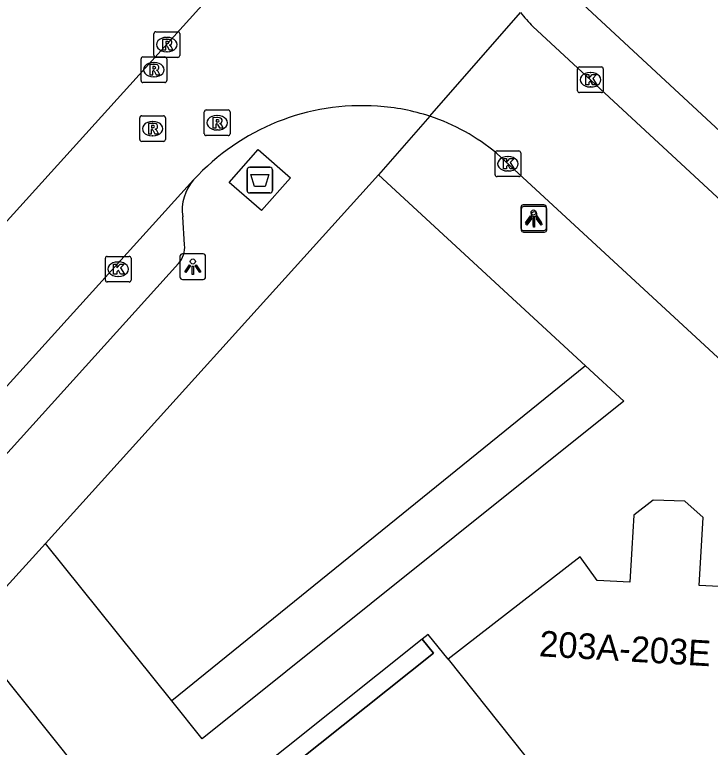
# Model space of a CAD drawing. Extents: x 159040 to 160094, y 381214 to 382518.
# Drawn here: x 159593.38 to 159620.49, y 381748.12 to 381776.68 of the extents above; entities that cross this region are included whole.
import ezdxf

# ---------------------------------------------------------------- set-up
doc = ezdxf.new("R2010")
doc.units = 0
for name, color, linetype in [('IMGEO_Afval_apart_plaats', 7, 'Continuous'), ('IMGEO_Haag', 7, 'Continuous'), ('IMGEO_Kolk', 7, 'Continuous'), ('IMGEO_Lichtpunt', 7, 'Continuous'), ('IMGEO_Pand', 7, 'Continuous'), ('IMGEO_Pand_nummerreeks', 7, 'Continuous'), ('IMGEO_Pand_overbouw', 7, 'Continuous'), ('IMGEO_Rijbaan_lokaal_open', 7, 'Continuous'), ('IMGEO_Rioolput', 7, 'Continuous'), ('IMGEO_Voetpad_gesloten', 7, 'Continuous'), ('IMGEO_Voetpad_open', 7, 'Continuous')]:
    doc.layers.add(name, color=color, linetype=linetype)

msp = doc.modelspace()

# ---------------------------------------------------------------- linework, layer by layer
at = {"layer": 'IMGEO_Afval_apart_plaats'}
for p, q in [((159602.439, 381769.833), (159602.439, 381770.633)), ((159602.439, 381770.633), (159602.439, 381769.833)), ((159602.539, 381770.733), (159603.329, 381770.733)), ((159603.329, 381770.733), (159602.539, 381770.733)), ((159603.429, 381770.633), (159603.429, 381769.833)), ((159603.429, 381769.833), (159603.429, 381770.633)), ((159603.329, 381769.733), (159602.539, 381769.733)), ((159602.539, 381769.733), (159603.329, 381769.733))]:
    msp.add_line(p, q, dxfattribs=at)
msp.add_lwpolyline([(159602.582, 381770.447), (159603.286, 381770.447), (159603.137, 381769.977), (159602.731, 381769.977), (159602.582, 381770.447)], dxfattribs=at)
for centre, start, end in [((159602.539, 381770.633), 90, 180), ((159602.539, 381770.633), 90, 180), ((159603.329, 381770.633), 0, 90), ((159603.329, 381770.633), 360, 90), ((159602.539, 381769.833), 180, 270), ((159602.539, 381769.833), 180, 270), ((159603.329, 381769.833), 270, 0), ((159603.329, 381769.833), 270, 0)]:
    msp.add_arc(centre, 0.1, start, end, dxfattribs=at)
at = {"layer": 'IMGEO_Haag'}
msp.add_lwpolyline([(159615.622, 381762.994), (159599.501, 381749.932)], dxfattribs=at)
at = {"layer": 'IMGEO_Kolk'}
for p, q in [((159615.314, 381773.718), (159615.314, 381774.57)), ((159615.389, 381774.644), (159616.241, 381774.644)), ((159616.315, 381774.57), (159616.315, 381773.718)), ((159615.802, 381774.424), (159615.827, 381774.424)), ((159615.825, 381773.864), (159615.8, 381773.864)), ((159616.241, 381773.644), (159615.389, 381773.644)), ((159612.101, 381770.443), (159612.101, 381771.295)), ((159612.176, 381771.369), (159613.028, 381771.369)), ((159612.589, 381771.149), (159612.614, 381771.149)), ((159613.102, 381771.295), (159613.102, 381770.443)), ((159612.612, 381770.589), (159612.587, 381770.589)), ((159613.028, 381770.369), (159612.176, 381770.369)), ((159596.916, 381766.334), (159596.916, 381767.186)), ((159596.991, 381767.26), (159597.843, 381767.26)), ((159597.917, 381767.186), (159597.917, 381766.334)), ((159597.404, 381767.04), (159597.429, 381767.04)), ((159597.843, 381766.26), (159596.991, 381766.26)), ((159597.427, 381766.48), (159597.402, 381766.48))]:
    msp.add_line(p, q, dxfattribs=at)
for points in [[(159615.314, 381773.718), (159615.314, 381774.57)], [(159615.389, 381774.644), (159616.241, 381774.644)], [(159616.315, 381774.57), (159616.315, 381773.718)], [(159615.635, 381774.344), (159615.758, 381774.344), (159615.758, 381774.193), (159615.888, 381774.344), (159616.052, 381774.344), (159615.906, 381774.193), (159616.059, 381773.944), (159615.907, 381773.944), (159615.822, 381774.108), (159615.758, 381774.041), (159615.758, 381773.944), (159615.635, 381773.944), (159615.635, 381774.344)], [(159616.241, 381773.644), (159615.389, 381773.644)], [(159612.101, 381770.443), (159612.101, 381771.295)], [(159612.176, 381771.369), (159613.028, 381771.369)], [(159613.102, 381771.295), (159613.102, 381770.443)], [(159612.422, 381771.069), (159612.545, 381771.069), (159612.545, 381770.918), (159612.675, 381771.069), (159612.839, 381771.069), (159612.693, 381770.918), (159612.846, 381770.669), (159612.694, 381770.669), (159612.609, 381770.833), (159612.545, 381770.766), (159612.545, 381770.669), (159612.422, 381770.669), (159612.422, 381771.069)], [(159613.028, 381770.369), (159612.176, 381770.369)], [(159596.916, 381766.334), (159596.916, 381767.186)], [(159596.991, 381767.26), (159597.843, 381767.26)], [(159597.917, 381767.186), (159597.917, 381766.334)], [(159597.237, 381766.96), (159597.36, 381766.96), (159597.36, 381766.809), (159597.49, 381766.96), (159597.654, 381766.96), (159597.508, 381766.809), (159597.661, 381766.56), (159597.509, 381766.56), (159597.424, 381766.724), (159597.36, 381766.657), (159597.36, 381766.56), (159597.237, 381766.56), (159597.237, 381766.96)], [(159597.843, 381766.26), (159596.991, 381766.26)]]:
    msp.add_lwpolyline(points, dxfattribs=at)
for centre, start, end in [((159615.391, 381774.568), 91.552, 178.448), ((159615.391, 381774.568), 91.552, 178.448), ((159616.239, 381774.568), 1.552, 88.448), ((159616.239, 381774.568), 1.552, 88.448), ((159615.391, 381773.72), 181.552, 268.448), ((159615.391, 381773.72), 181.552, 268.448), ((159616.239, 381773.72), 271.552, 358.448), ((159616.239, 381773.72), 271.552, 358.448), ((159612.178, 381771.293), 91.552, 178.448), ((159612.178, 381771.293), 91.552, 178.448), ((159613.026, 381771.293), 1.552, 88.448), ((159613.026, 381771.293), 1.552, 88.448), ((159612.178, 381770.445), 181.552, 268.448), ((159612.178, 381770.445), 181.552, 268.448), ((159613.026, 381770.445), 271.552, 358.448), ((159613.026, 381770.445), 271.552, 358.448), ((159596.993, 381767.184), 91.552, 178.448), ((159596.993, 381767.184), 91.552, 178.448), ((159597.841, 381767.184), 1.552, 88.448), ((159597.841, 381767.184), 1.552, 88.448), ((159596.993, 381766.336), 181.552, 268.448), ((159596.993, 381766.336), 181.552, 268.448), ((159597.841, 381766.336), 271.552, 358.448), ((159597.841, 381766.336), 271.552, 358.448)]:
    msp.add_arc(centre, 0.0765, start, end, dxfattribs=at)
for centre, major_axis, ratio, start_param, end_param in [((159615.801, 381774.144), (-0.387, 0.002), 0.722429, 4.712389, 7.853982), ((159615.826, 381774.144), (-0.39, 0.002), 0.717154, 1.570796, 4.712389), ((159612.588, 381770.869), (-0.387, 0.002), 0.722429, 4.712389, 7.853982), ((159612.613, 381770.869), (-0.39, 0.002), 0.717154, 1.570796, 4.712389), ((159597.403, 381766.76), (-0.387, 0.002), 0.722429, 4.712389, 7.853982), ((159597.428, 381766.76), (-0.39, 0.002), 0.717154, 1.570796, 4.712389)]:
    msp.add_ellipse(centre, major_axis=major_axis, ratio=ratio, start_param=start_param, end_param=end_param, dxfattribs=at)
at = {"layer": 'IMGEO_Lichtpunt'}
for p, q in [((159613.104, 381769.172), (159613.104, 381768.365)), ((159613.104, 381769.172), (159613.104, 381768.365)), ((159614.006, 381769.267), (159613.198, 381769.267)), ((159614.006, 381769.267), (159613.198, 381769.267)), ((159614.02, 381769.2), (159613.212, 381769.2)), ((159614.02, 381769.2), (159613.212, 381769.2)), ((159614.1, 381768.365), (159614.1, 381769.172)), ((159614.1, 381768.365), (159614.1, 381769.172)), ((159613.118, 381769.105), (159613.118, 381768.298)), ((159613.118, 381769.105), (159613.118, 381768.298)), ((159614.114, 381768.298), (159614.114, 381769.105)), ((159614.114, 381768.298), (159614.114, 381769.105)), ((159613.198, 381768.271), (159614.006, 381768.271)), ((159613.198, 381768.271), (159614.006, 381768.271)), ((159613.212, 381768.204), (159614.02, 381768.204)), ((159613.212, 381768.204), (159614.02, 381768.204)), ((159599.824, 381767.261), (159599.824, 381766.454)), ((159599.824, 381767.261), (159599.824, 381766.454)), ((159600.726, 381767.356), (159599.918, 381767.356)), ((159600.726, 381767.356), (159599.918, 381767.356)), ((159600.82, 381766.454), (159600.82, 381767.261)), ((159600.82, 381766.454), (159600.82, 381767.261)), ((159599.918, 381766.36), (159600.726, 381766.36)), ((159599.918, 381766.36), (159600.726, 381766.36))]:
    msp.add_line(p, q, dxfattribs=at)
for points in [[(159613.478, 381768.836), (159613.517, 381768.808), (159613.329, 381768.546), (159613.291, 381768.573), (159613.478, 381768.836)], [(159613.69, 381768.808), (159613.728, 381768.835), (159613.915, 381768.573), (159613.876, 381768.545), (159613.69, 381768.808)], [(159613.492, 381768.769), (159613.531, 381768.741), (159613.343, 381768.479), (159613.305, 381768.506), (159613.492, 381768.769)], [(159613.58, 381768.788), (159613.627, 381768.788), (159613.627, 381768.466), (159613.58, 381768.466), (159613.58, 381768.788)], [(159613.594, 381768.721), (159613.641, 381768.721), (159613.641, 381768.399), (159613.594, 381768.399), (159613.594, 381768.721)], [(159613.704, 381768.741), (159613.742, 381768.768), (159613.929, 381768.506), (159613.89, 381768.478), (159613.704, 381768.741)], [(159600.198, 381766.925), (159600.237, 381766.897), (159600.049, 381766.635), (159600.011, 381766.662), (159600.198, 381766.925)], [(159600.3, 381766.877), (159600.347, 381766.877), (159600.347, 381766.555), (159600.3, 381766.555), (159600.3, 381766.877)], [(159600.41, 381766.897), (159600.448, 381766.924), (159600.635, 381766.662), (159600.596, 381766.634), (159600.41, 381766.897)]]:
    msp.add_lwpolyline(points, dxfattribs=at)
for centre in [(159613.603, 381768.97), (159613.617, 381768.903), (159600.323, 381767.059)]:
    msp.add_circle(centre, 0.0994, dxfattribs=at)
for centre, start, end in [((159613.198, 381769.172), 90, 180), ((159613.198, 381769.172), 90, 180), ((159613.212, 381769.105), 90, 180), ((159613.212, 381769.105), 90, 180), ((159614.006, 381769.172), 0, 90), ((159614.006, 381769.172), 0, 90), ((159614.02, 381769.105), 0, 90), ((159614.02, 381769.105), 0, 90), ((159613.198, 381768.365), 180, 270), ((159613.198, 381768.365), 180, 270), ((159613.212, 381768.298), 180, 270), ((159613.212, 381768.298), 180, 270), ((159614.006, 381768.365), 270, 0), ((159614.006, 381768.365), 270, 360), ((159614.02, 381768.298), 270, 0), ((159614.02, 381768.298), 270, 360), ((159599.918, 381767.261), 90, 180), ((159599.918, 381767.261), 90, 180), ((159600.726, 381767.261), 0, 90), ((159600.726, 381767.261), 0, 90), ((159599.918, 381766.454), 180, 270), ((159599.918, 381766.454), 180, 270), ((159600.726, 381766.454), 270, 0), ((159600.726, 381766.454), 270, 360)]:
    msp.add_arc(centre, 0.0946, start, end, dxfattribs=at)
at = {"layer": 'IMGEO_Pand'}
for points in [[(159622.171, 381755.278), (159621.369, 381754.362), (159620.055, 381754.426), (159620.21, 381757.08), (159619.5, 381757.716), (159618.256, 381757.751), (159617.501, 381757.168), (159617.426, 381755.874), (159617.349, 381754.558), (159616.076, 381754.62), (159615.418, 381755.544), (159610.269, 381751.55)], [(159610.269, 381751.55), (159609.49, 381752.522), (159609.258, 381752.335), (159609.699, 381751.791), (159595.564, 381740.514)], [(159610.269, 381751.55), (159615.741, 381744.679)]]:
    msp.add_lwpolyline(points, dxfattribs=at)
at = {"layer": 'IMGEO_Pand_overbouw'}
msp.add_lwpolyline([(159609.258, 381752.335), (159595.136, 381741.061), (159595.564, 381740.514), (159609.699, 381751.791)], close=True, dxfattribs=at)
at = {"layer": 'IMGEO_Rijbaan_lokaal_open'}
for points in [[(159602.517, 381779.098), (159591.852, 381767.299)], [(159609.56, 381772.721), (159613.091, 381776.771)], [(159613.577, 381776.218), (159626.526, 381764.221)], [(159612.154, 381771.283), (159632.955, 381752.071)], [(159557.919, 381723.045), (159559.749, 381725.348), (159600.356, 381770.24)]]:
    msp.add_lwpolyline(points, dxfattribs=at)
for centre, radius, start, end in [((159617.675, 381780.31), 5.791, 217.6659, 224.9549), ((159606.904, 381764.281), 8.854, 85.9926, 137.6956), ((159607.035, 381765.087), 8.041, 71.696, 86.5183), ((159607.036, 381765.109), 8.019, 50.3412, 71.6547)]:
    msp.add_arc(centre, radius, start, end, dxfattribs=at)
at = {"layer": 'IMGEO_Rioolput'}
for p, q in [((159598.886, 381776.016), (159599.738, 381776.016)), ((159598.811, 381775.09), (159598.811, 381775.942)), ((159599.299, 381775.796), (159599.324, 381775.796)), ((159599.812, 381775.942), (159599.812, 381775.09)), ((159599.322, 381775.236), (159599.297, 381775.236)), ((159598.307, 381774.11), (159598.307, 381774.962)), ((159598.382, 381775.036), (159599.234, 381775.036)), ((159599.738, 381775.016), (159598.886, 381775.016)), ((159599.308, 381774.962), (159599.308, 381774.11)), ((159598.795, 381774.816), (159598.82, 381774.816)), ((159598.818, 381774.256), (159598.793, 381774.256)), ((159599.234, 381774.036), (159598.382, 381774.036)), ((159600.772, 381772.041), (159600.772, 381772.893)), ((159600.847, 381772.967), (159601.699, 381772.967)), ((159601.773, 381772.893), (159601.773, 381772.041)), ((159598.257, 381771.812), (159598.257, 381772.664)), ((159598.332, 381772.738), (159599.184, 381772.738)), ((159599.258, 381772.664), (159599.258, 381771.812)), ((159601.26, 381772.747), (159601.285, 381772.747)), ((159598.745, 381772.518), (159598.77, 381772.518)), ((159601.283, 381772.187), (159601.258, 381772.187)), ((159599.184, 381771.738), (159598.332, 381771.738)), ((159598.768, 381771.958), (159598.743, 381771.958)), ((159601.699, 381771.967), (159600.847, 381771.967))]:
    msp.add_line(p, q, dxfattribs=at)
for points in [[(159598.886, 381776.016), (159599.738, 381776.016)], [(159598.811, 381775.09), (159598.811, 381775.942)], [(159599.4, 381775.714), (159599.148, 381775.716), (159599.148, 381775.316)], [(159599.812, 381775.942), (159599.812, 381775.09)], [(159599.148, 381775.316), (159599.272, 381775.316), (159599.272, 381775.478), (159599.283, 381775.478)], [(159599.326, 381775.635), (159599.272, 381775.635), (159599.272, 381775.554)], [(159599.272, 381775.554), (159599.324, 381775.554)], [(159599.33, 381775.449), (159599.401, 381775.316), (159599.541, 381775.316), (159599.476, 381775.442)], [(159598.307, 381774.11), (159598.307, 381774.962)], [(159598.382, 381775.036), (159599.234, 381775.036)], [(159599.738, 381775.016), (159598.886, 381775.016)], [(159599.308, 381774.962), (159599.308, 381774.11)], [(159598.896, 381774.734), (159598.644, 381774.736), (159598.644, 381774.336)], [(159598.822, 381774.655), (159598.768, 381774.655), (159598.768, 381774.574)], [(159598.768, 381774.574), (159598.82, 381774.574)], [(159598.644, 381774.336), (159598.768, 381774.336), (159598.768, 381774.498), (159598.779, 381774.498)], [(159598.826, 381774.469), (159598.897, 381774.336), (159599.037, 381774.336), (159598.972, 381774.462)], [(159599.234, 381774.036), (159598.382, 381774.036)], [(159600.772, 381772.041), (159600.772, 381772.893)], [(159600.847, 381772.967), (159601.699, 381772.967)], [(159601.773, 381772.893), (159601.773, 381772.041)], [(159598.257, 381771.812), (159598.257, 381772.664)], [(159598.332, 381772.738), (159599.184, 381772.738)], [(159599.258, 381772.664), (159599.258, 381771.812)], [(159601.361, 381772.665), (159601.109, 381772.667), (159601.109, 381772.267)], [(159601.287, 381772.586), (159601.233, 381772.586), (159601.233, 381772.505)], [(159598.846, 381772.436), (159598.594, 381772.438), (159598.594, 381772.038)], [(159598.772, 381772.357), (159598.718, 381772.357), (159598.718, 381772.276)], [(159598.718, 381772.276), (159598.77, 381772.276)], [(159601.109, 381772.267), (159601.233, 381772.267), (159601.233, 381772.429), (159601.244, 381772.429)], [(159601.233, 381772.505), (159601.285, 381772.505)], [(159601.291, 381772.4), (159601.362, 381772.267), (159601.502, 381772.267), (159601.437, 381772.393)], [(159598.594, 381772.038), (159598.718, 381772.038), (159598.718, 381772.2), (159598.729, 381772.2)], [(159598.776, 381772.171), (159598.847, 381772.038), (159598.987, 381772.038), (159598.922, 381772.164)], [(159599.184, 381771.738), (159598.332, 381771.738)], [(159601.699, 381771.967), (159600.847, 381771.967)]]:
    msp.add_lwpolyline(points, dxfattribs=at)
for centre, radius, start, end in [((159598.888, 381775.94), 0.0765, 91.552, 178.448), ((159598.888, 381775.94), 0.0765, 91.552, 178.448), ((159599.736, 381775.94), 0.0765, 1.552, 88.448), ((159599.736, 381775.94), 0.0765, 1.552, 88.448), ((159599.399, 381775.604), 0.109, 350.3612, 89.416), ((159599.282, 381775.425), 0.0533, 26.0293, 88.6989), ((159599.308, 381775.743), 0.19, 274.7715, 282.9687), ((159599.332, 381775.539), 0.0964, 77.0061, 93.1865), ((159599.346, 381775.596), 0.0378, 276.6634, 79.6772), ((159599.397, 381775.604), 0.112, 277.5842, 350.9817), ((159599.381, 381775.389), 0.108, 29.5134, 73.7905), ((159598.384, 381774.96), 0.0765, 91.552, 178.448), ((159598.384, 381774.96), 0.0765, 91.552, 178.448), ((159598.888, 381775.092), 0.0765, 181.552, 268.448), ((159598.888, 381775.092), 0.0765, 181.552, 268.448), ((159599.232, 381774.96), 0.0765, 1.552, 88.448), ((159599.232, 381774.96), 0.0765, 1.552, 88.448), ((159599.736, 381775.092), 0.0765, 271.552, 358.448), ((159599.736, 381775.092), 0.0765, 271.552, 358.448), ((159598.804, 381774.763), 0.19, 274.7715, 282.9687), ((159598.828, 381774.559), 0.0964, 77.0061, 93.1865), ((159598.842, 381774.616), 0.0378, 276.6634, 79.6772), ((159598.895, 381774.624), 0.109, 350.3612, 89.416), ((159598.893, 381774.624), 0.112, 277.5842, 350.9817), ((159598.778, 381774.445), 0.0533, 26.0293, 88.6989), ((159598.877, 381774.409), 0.108, 29.5134, 73.7905), ((159598.384, 381774.112), 0.0765, 181.552, 268.448), ((159598.384, 381774.112), 0.0765, 181.552, 268.448), ((159599.232, 381774.112), 0.0765, 271.552, 358.448), ((159599.232, 381774.112), 0.0765, 271.552, 358.448), ((159600.849, 381772.891), 0.0765, 91.552, 178.448), ((159600.849, 381772.891), 0.0765, 91.552, 178.448), ((159601.697, 381772.891), 0.0765, 1.552, 88.448), ((159601.697, 381772.891), 0.0765, 1.552, 88.448), ((159598.334, 381772.662), 0.0765, 91.552, 178.448), ((159598.334, 381772.662), 0.0765, 91.552, 178.448), ((159599.182, 381772.662), 0.0765, 1.552, 88.448), ((159599.182, 381772.662), 0.0765, 1.552, 88.448), ((159601.293, 381772.49), 0.0964, 77.0061, 93.1865), ((159601.307, 381772.547), 0.0378, 276.6634, 79.6772), ((159601.36, 381772.555), 0.109, 350.3612, 89.416), ((159598.754, 381772.465), 0.19, 274.7715, 282.9687), ((159598.778, 381772.261), 0.0964, 77.0061, 93.1865), ((159598.792, 381772.318), 0.0378, 276.6634, 79.6772), ((159598.845, 381772.326), 0.109, 350.3612, 89.416), ((159598.843, 381772.326), 0.112, 277.5842, 350.9817), ((159601.243, 381772.376), 0.0533, 26.0293, 88.6989), ((159601.269, 381772.694), 0.19, 274.7715, 282.9687), ((159601.358, 381772.555), 0.112, 277.5842, 350.9817), ((159601.342, 381772.34), 0.108, 29.5134, 73.7905), ((159598.728, 381772.147), 0.0533, 26.0293, 88.6989), ((159598.827, 381772.111), 0.108, 29.5134, 73.7905), ((159600.849, 381772.043), 0.0765, 181.552, 268.448), ((159600.849, 381772.043), 0.0765, 181.552, 268.448), ((159601.697, 381772.043), 0.0765, 271.552, 358.448), ((159601.697, 381772.043), 0.0765, 271.552, 358.448), ((159598.334, 381771.814), 0.0765, 181.552, 268.448), ((159598.334, 381771.814), 0.0765, 181.552, 268.448), ((159599.182, 381771.814), 0.0765, 271.552, 358.448), ((159599.182, 381771.814), 0.0765, 271.552, 358.448)]:
    msp.add_arc(centre, radius, start, end, dxfattribs=at)
for centre, major_axis, ratio, start_param, end_param in [((159599.298, 381775.516), (-0.387, 0.002), 0.722429, 4.712389, 7.853982), ((159599.323, 381775.516), (-0.39, 0.002), 0.717154, 1.570796, 4.712389), ((159598.794, 381774.536), (-0.387, 0.002), 0.722429, 4.712389, 7.853982), ((159598.819, 381774.536), (-0.39, 0.002), 0.717154, 1.570796, 4.712389), ((159601.259, 381772.467), (-0.387, 0.002), 0.722429, 4.712389, 7.853982), ((159601.284, 381772.467), (-0.39, 0.002), 0.717154, 1.570796, 4.712389), ((159598.744, 381772.238), (-0.387, 0.002), 0.722429, 4.712389, 7.853982), ((159598.769, 381772.238), (-0.39, 0.002), 0.717154, 1.570796, 4.712389)]:
    msp.add_ellipse(centre, major_axis=major_axis, ratio=ratio, start_param=start_param, end_param=end_param, dxfattribs=at)
at = {"layer": 'IMGEO_Voetpad_gesloten'}
msp.add_lwpolyline([(159601.745, 381770.143), (159602.865, 381771.423), (159604.123, 381770.323), (159603.003, 381769.043), (159601.745, 381770.143)], dxfattribs=at)
at = {"layer": 'IMGEO_Voetpad_open'}
for points in [[(159615.351, 381779.363), (159615.349, 381777.258), (159626.736, 381766.686), (159628.324, 381767.963), (159619.279, 381779.271), (159624.677, 381783.598), (159622.091, 381786.841)], [(159609.56, 381772.721), (159607.564, 381770.439)], [(159594.578, 381756.07), (159607.564, 381770.439)], [(159607.564, 381770.439), (159615.622, 381762.994)], [(159600.001, 381767.71), (159599.93, 381768.801)], [(159560.998, 381724.03), (159599.764, 381766.979)], [(159615.622, 381762.994), (159617.118, 381761.612), (159600.687, 381748.454), (159599.501, 381749.932)], [(159594.578, 381756.07), (159591.503, 381752.685)], [(159599.501, 381749.932), (159594.578, 381756.07)], [(159591.503, 381752.685), (159595.879, 381747.215)]]:
    msp.add_lwpolyline(points, dxfattribs=at)
for centre, radius, start, end in [((159601.671, 381769.068), 1.761, 138.2897, 188.7287), ((159599.071, 381767.608), 0.936, 317.7892, 6.284)]:
    msp.add_arc(centre, radius, start, end, dxfattribs=at)

# ---------------------------------------------------------------- texts
at = {"layer": 'IMGEO_Pand_nummerreeks'}
msp.add_text('203A-203E', height=1, rotation=356.621, dxfattribs=at).set_placement((159613.799, 381751.671))

doc.saveas('drawing.dxf')
